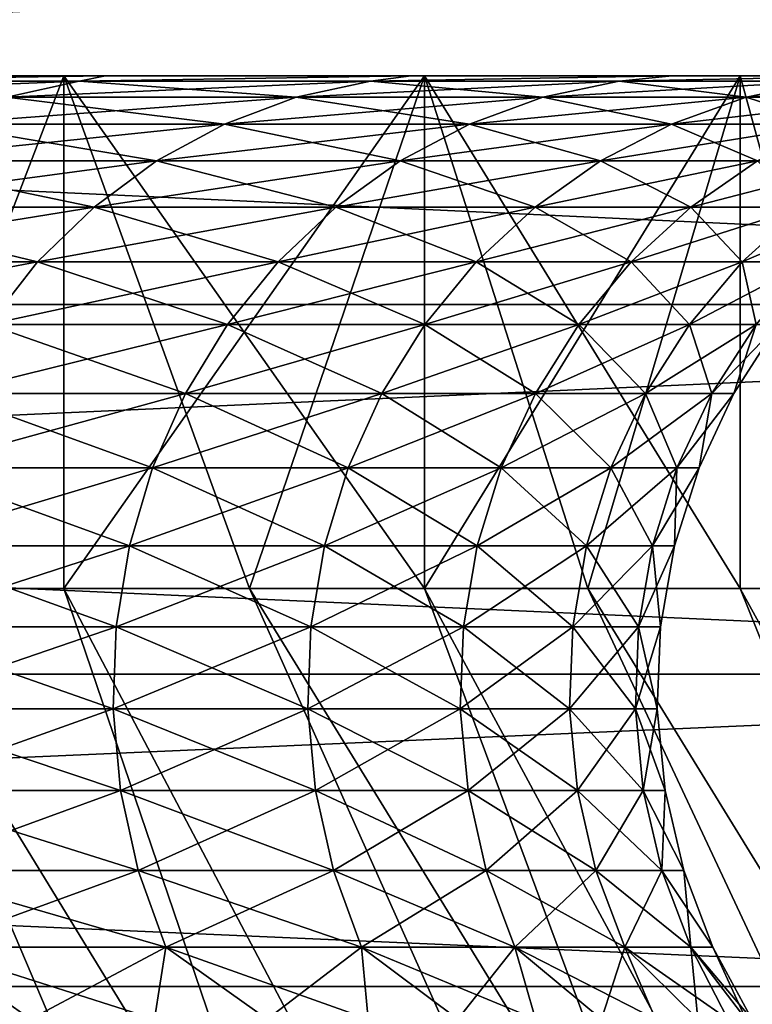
# Model space of a CAD drawing. Header units: metres. Extents: x -105 to 105, y -72 to 59.
# Tile 385 of 414: x 84.378 to 85.093, y 24.344 to 25.305. Entities that reach past the tile are written whole.
import ezdxf

# ---------------------------------------------------------------- set-up
doc = ezdxf.new("R2010")
doc.units = ezdxf.units.M
doc.layers.add('solid_509431_AD150_SW0001', color=7, linetype='CONTINUOUS')

msp = doc.modelspace()

# ---------------------------------------------------------------- linework, layer by layer
at = {"layer": 'solid_509431_AD150_SW0001'}
for points in [[(87.321823, 25.450001, 10.206499), (77.678177, 25.450001, 15.774263), (78.232864, 25.027069, 15.454014)], [(77.678177, 25.450001, -15.774263), (87.321823, 25.450001, -10.206499), (86.767136, 25.027069, -10.526749)], [(77.678177, 25.450001, -15.774263), (86.767136, 25.027069, -10.526749), (78.232857, 25.027073, -15.454017)], [(87.321823, 25.450001, 10.206499), (78.232864, 25.027069, 15.454014), (86.767143, 25.027073, 10.526746)], [(84.421402, 25.25, 5.580294), (83.740669, 25.25, 5.996724), (84.121803, 25.25, 5.399327)], [(84.421402, 25.25, 5.580294), (84.027626, 25.25, 6.197135), (83.740669, 25.25, 5.996724)], [(83.740669, 25.25, -5.996724), (84.027626, 25.25, -6.197135), (84.421402, 25.25, -5.580294)], [(84.121803, 25.25, -5.399327), (83.740669, 25.25, -5.996724), (84.421402, 25.25, -5.580294)], [(84.229622, 24.75, -5.892076), (84.421402, 25.25, -5.580294), (84.027626, 25.25, -6.197135)], [(84.229622, 24.75, 5.892076), (84.027626, 25.25, 6.197135), (84.421402, 25.25, 5.580294)], [(84.462173, 25.25, 4.777785), (84.111748, 25.244822, 5.260668), (84.436302, 25.244822, 4.653468)], [(84.462173, 25.25, 4.777785), (84.121803, 25.25, 5.399327), (84.111748, 25.244822, 5.260668)], [(84.111748, 25.244822, -5.260668), (84.121803, 25.25, -5.399327), (84.462173, 25.25, -4.777785)], [(84.111748, 25.244822, -5.260668), (84.462173, 25.25, -4.777785), (84.436302, 25.244822, -4.653468)], [(84.773079, 25.25, 4.938564), (84.121803, 25.25, 5.399327), (84.462173, 25.25, 4.777785)], [(84.773079, 25.25, 4.938564), (84.421402, 25.25, 5.580294), (84.121803, 25.25, 5.399327)], [(84.121803, 25.25, -5.399327), (84.421402, 25.25, -5.580294), (84.773079, 25.25, -4.938564)], [(84.462173, 25.25, -4.777785), (84.121803, 25.25, -5.399327), (84.773079, 25.25, -4.938564)], [(84.42144, 24.75, -5.580228), (84.421402, 25.25, -5.580294), (84.229622, 24.75, -5.892076)], [(84.229622, 24.75, 5.892076), (84.421402, 25.25, 5.580294), (84.42144, 24.75, 5.580228)], [(84.773071, 24.75, -4.938586), (84.773079, 25.25, -4.938564), (84.421402, 25.25, -5.580294)], [(84.602661, 24.75, -5.262259), (84.421402, 25.25, -5.580294), (84.42144, 24.75, -5.580228)], [(84.773071, 24.75, -4.938586), (84.421402, 25.25, -5.580294), (84.602661, 24.75, -5.262259)], [(84.42144, 24.75, 5.580228), (84.421402, 25.25, 5.580294), (84.773079, 25.25, 4.938564)], [(84.42144, 24.75, 5.580228), (84.773079, 25.25, 4.938564), (84.602661, 24.75, 5.262259)], [(84.760254, 25.25, 4.134898), (84.436302, 25.244822, 4.653468), (84.720444, 25.244822, 4.026341)], [(84.760254, 25.25, 4.134898), (84.462173, 25.25, 4.777785), (84.436302, 25.244822, 4.653468)], [(84.436302, 25.244822, -4.653468), (84.462173, 25.25, -4.777785), (84.760254, 25.25, -4.134898)], [(84.436302, 25.244822, -4.653468), (84.760254, 25.25, -4.134898), (84.720444, 25.244822, -4.026341)], [(85.081116, 25.25, 4.274766), (84.462173, 25.25, 4.777785), (84.760254, 25.25, 4.134898)], [(85.081116, 25.25, 4.274766), (84.773079, 25.25, 4.938564), (84.462173, 25.25, 4.777785)], [(84.462173, 25.25, -4.777785), (84.773079, 25.25, -4.938564), (85.081116, 25.25, -4.274766)], [(84.760254, 25.25, -4.134898), (84.462173, 25.25, -4.777785), (85.081116, 25.25, -4.274766)], [(84.602661, 24.75, 5.262259), (84.773079, 25.25, 4.938564), (84.773071, 24.75, 4.938586)], [(85.014633, 25.25, 3.473766), (84.720444, 25.244822, 4.026341), (84.962967, 25.244822, 3.381973)], [(85.014633, 25.25, 3.473766), (84.760254, 25.25, 4.134898), (84.720444, 25.244822, 4.026341)], [(84.720444, 25.244822, -4.026341), (84.760254, 25.25, -4.134898), (85.014633, 25.25, -3.473766)], [(84.720444, 25.244822, -4.026341), (85.014633, 25.25, -3.473766), (84.962967, 25.244822, -3.381973)], [(85.344131, 25.25, 3.591857), (84.760254, 25.25, 4.134898), (85.014633, 25.25, 3.473766)], [(85.344131, 25.25, 3.591857), (85.081116, 25.25, 4.274766), (84.760254, 25.25, 4.134898)], [(84.760254, 25.25, -4.134898), (85.081116, 25.25, -4.274766), (85.344131, 25.25, -3.591857)], [(85.014633, 25.25, -3.473766), (84.760254, 25.25, -4.134898), (85.344131, 25.25, -3.591857)], [(84.932587, 24.75, -4.609361), (84.773079, 25.25, -4.938564), (84.773071, 24.75, -4.938586)], [(84.773071, 24.75, 4.938586), (84.773079, 25.25, 4.938564), (85.081116, 25.25, 4.274766)], [(84.773071, 24.75, 4.938586), (85.081116, 25.25, 4.274766), (84.932587, 24.75, 4.609361)], [(85.0811, 24.75, -4.274807), (85.081116, 25.25, -4.274766), (84.773079, 25.25, -4.938564)], [(85.0811, 24.75, -4.274807), (84.773079, 25.25, -4.938564), (84.932587, 24.75, -4.609361)], [(84.932587, 24.75, 4.609361), (85.081116, 25.25, 4.274766), (85.0811, 24.75, 4.274807)], [(85.224319, 25.25, 2.797019), (84.962967, 25.244822, 3.381973), (85.162834, 25.244822, 2.723122)], [(85.224319, 25.25, 2.797019), (85.014633, 25.25, 3.473766), (84.962967, 25.244822, 3.381973)], [(84.962967, 25.244822, -3.381973), (85.014633, 25.25, -3.473766), (85.224319, 25.25, -2.797019)], [(84.962967, 25.244822, -3.381973), (85.224319, 25.25, -2.797019), (85.162834, 25.244822, -2.723122)], [(85.560936, 25.25, 2.892955), (85.014633, 25.25, 3.473766), (85.224319, 25.25, 2.797019)], [(85.560936, 25.25, 2.892955), (85.344131, 25.25, 3.591857), (85.014633, 25.25, 3.473766)], [(85.014633, 25.25, -3.473766), (85.344131, 25.25, -3.591857), (85.560936, 25.25, -2.892955)], [(85.224319, 25.25, -2.797019), (85.014633, 25.25, -3.473766), (85.560936, 25.25, -2.892955)], [(85.218369, 24.75, -3.93541), (85.081116, 25.25, -4.274766), (85.0811, 24.75, -4.274807)], [(85.0811, 24.75, 4.274807), (85.081116, 25.25, 4.274766), (85.218369, 24.75, 3.93541)], [(85.218369, 24.75, -3.93541), (85.344131, 25.25, -3.591857), (85.081116, 25.25, -4.274766)], [(85.218369, 24.75, 3.93541), (85.081116, 25.25, 4.274766), (85.344131, 25.25, 3.591857)], [(84.436302, 25.244822, -4.653468), (84.365929, 25.229061, -4.618764), (84.043793, 25.229061, -5.221436)], [(84.111748, 25.244822, -5.260668), (84.436302, 25.244822, -4.653468), (84.043793, 25.229061, -5.221436)], [(84.436302, 25.244822, 4.653468), (84.111748, 25.244822, 5.260668), (84.365929, 25.229061, 4.618764)], [(84.436302, 25.244822, 4.653468), (84.365929, 25.229061, 4.618764), (84.647957, 25.229061, 3.996314)], [(84.720444, 25.244822, -4.026341), (84.647957, 25.229061, -3.996314), (84.365929, 25.229061, -4.618764)], [(84.436302, 25.244822, -4.653468), (84.720444, 25.244822, -4.026341), (84.365929, 25.229061, -4.618764)], [(84.720444, 25.244822, 4.026341), (84.436302, 25.244822, 4.653468), (84.647957, 25.229061, 3.996314)], [(84.720444, 25.244822, 4.026341), (84.647957, 25.229061, 3.996314), (84.888672, 25.229061, 3.356751)], [(84.962967, 25.244822, -3.381973), (84.888672, 25.229061, -3.356751), (84.647957, 25.229061, -3.996314)], [(84.720444, 25.244822, -4.026341), (84.962967, 25.244822, -3.381973), (84.647957, 25.229061, -3.996314)], [(84.962967, 25.244822, 3.381973), (84.720444, 25.244822, 4.026341), (84.888672, 25.229061, 3.356751)], [(84.962967, 25.244822, 3.381973), (84.888672, 25.229061, 3.356751), (85.087044, 25.229061, 2.702814)], [(85.162834, 25.244822, -2.723122), (85.087044, 25.229061, -2.702814), (84.888672, 25.229061, -3.356751)], [(84.962967, 25.244822, -3.381973), (85.162834, 25.244822, -2.723122), (84.888672, 25.229061, -3.356751)], [(85.162834, 25.244822, 2.723122), (84.962967, 25.244822, 3.381973), (85.087044, 25.229061, 2.702814)], [(85.162834, 25.244822, 2.723122), (85.087044, 25.229061, 2.702814), (85.242218, 25.229061, 2.037303)], [(85.319176, 25.244822, -2.052611), (85.242218, 25.229061, -2.037303), (85.087044, 25.229061, -2.702814)], [(85.162834, 25.244822, -2.723122), (85.319176, 25.244822, -2.052611), (85.087044, 25.229061, -2.702814)], [(84.365929, 25.229061, 4.618764), (84.298065, 25.202997, 4.585297), (84.578049, 25.202997, 3.967357)], [(84.647957, 25.229061, -3.996314), (84.578049, 25.202997, -3.967357), (84.298065, 25.202997, -4.585297)], [(84.365929, 25.229061, -4.618764), (84.647957, 25.229061, -3.996314), (84.298065, 25.202997, -4.585297)], [(84.647957, 25.229061, 3.996314), (84.365929, 25.229061, 4.618764), (84.578049, 25.202997, 3.967357)], [(84.647957, 25.229061, 3.996314), (84.578049, 25.202997, 3.967357), (84.817017, 25.202997, 3.332428)], [(84.888672, 25.229061, -3.356751), (84.817017, 25.202997, -3.332428), (84.578049, 25.202997, -3.967357)], [(84.647957, 25.229061, -3.996314), (84.888672, 25.229061, -3.356751), (84.578049, 25.202997, -3.967357)], [(84.888672, 25.229061, 3.356751), (84.647957, 25.229061, 3.996314), (84.817017, 25.202997, 3.332428)], [(84.888672, 25.229061, 3.356751), (84.817017, 25.202997, 3.332428), (85.013947, 25.202997, 2.68323)], [(85.087044, 25.229061, -2.702814), (85.013947, 25.202997, -2.68323), (84.817017, 25.202997, -3.332428)], [(84.888672, 25.229061, -3.356751), (85.087044, 25.229061, -2.702814), (84.817017, 25.202997, -3.332428)], [(85.087044, 25.229061, 2.702814), (84.888672, 25.229061, 3.356751), (85.013947, 25.202997, 2.68323)], [(85.087044, 25.229061, 2.702814), (85.013947, 25.202997, 2.68323), (85.167999, 25.202997, 2.022541)], [(85.242218, 25.229061, -2.037303), (85.167999, 25.202997, -2.022541), (85.013947, 25.202997, -2.68323)], [(85.087044, 25.229061, -2.702814), (85.242218, 25.229061, -2.037303), (85.013947, 25.202997, -2.68323)], [(85.242218, 25.229061, 2.037303), (85.087044, 25.229061, 2.702814), (85.167999, 25.202997, 2.022541)], [(84.298065, 25.202997, 4.585297), (84.23391, 25.167095, 4.553661), (84.511963, 25.167095, 3.939985)], [(84.578049, 25.202997, -3.967357), (84.511963, 25.167095, -3.939985), (84.23391, 25.167095, -4.553661)], [(84.298065, 25.202997, -4.585297), (84.578049, 25.202997, -3.967357), (84.23391, 25.167095, -4.553661)], [(84.578049, 25.202997, 3.967357), (84.298065, 25.202997, 4.585297), (84.511963, 25.167095, 3.939985)], [(84.578049, 25.202997, 3.967357), (84.511963, 25.167095, 3.939985), (84.74929, 25.167095, 3.309437)], [(84.817017, 25.202997, -3.332428), (84.74929, 25.167095, -3.309437), (84.511963, 25.167095, -3.939985)], [(84.578049, 25.202997, -3.967357), (84.817017, 25.202997, -3.332428), (84.511963, 25.167095, -3.939985)], [(84.817017, 25.202997, 3.332428), (84.578049, 25.202997, 3.967357), (84.74929, 25.167095, 3.309437)], [(84.817017, 25.202997, 3.332428), (84.74929, 25.167095, 3.309437), (84.944862, 25.167095, 2.664717)], [(85.013947, 25.202997, -2.68323), (84.944862, 25.167095, -2.664717), (84.74929, 25.167095, -3.309437)], [(84.817017, 25.202997, -3.332428), (85.013947, 25.202997, -2.68323), (84.74929, 25.167095, -3.309437)], [(85.013947, 25.202997, 2.68323), (84.817017, 25.202997, 3.332428), (84.944862, 25.167095, 2.664717)], [(85.013947, 25.202997, 2.68323), (84.944862, 25.167095, 2.664717), (85.097847, 25.167095, 2.008587)], [(85.167999, 25.202997, -2.022541), (85.097847, 25.167095, -2.008587), (84.944862, 25.167095, -2.664717)], [(85.013947, 25.202997, -2.68323), (85.167999, 25.202997, -2.022541), (84.944862, 25.167095, -2.664717)], [(85.167999, 25.202997, 2.022541), (85.013947, 25.202997, 2.68323), (85.097847, 25.167095, 2.008587)], [(84.23391, 25.167095, 4.553661), (84.174614, 25.121994, 4.524421), (84.450882, 25.121994, 3.914685)], [(84.511963, 25.167095, -3.939985), (84.450882, 25.121994, -3.914685), (84.174614, 25.121994, -4.524421)], [(84.23391, 25.167095, -4.553661), (84.511963, 25.167095, -3.939985), (84.174614, 25.121994, -4.524421)], [(84.511963, 25.167095, 3.939985), (84.23391, 25.167095, 4.553661), (84.450882, 25.121994, 3.914685)], [(84.511963, 25.167095, 3.939985), (84.450882, 25.121994, 3.914685), (84.686684, 25.121994, 3.288186)], [(84.74929, 25.167095, -3.309437), (84.686684, 25.121994, -3.288186), (84.450882, 25.121994, -3.914685)], [(84.511963, 25.167095, -3.939985), (84.74929, 25.167095, -3.309437), (84.450882, 25.121994, -3.914685)], [(84.74929, 25.167095, 3.309437), (84.511963, 25.167095, 3.939985), (84.686684, 25.121994, 3.288186)], [(84.74929, 25.167095, 3.309437), (84.686684, 25.121994, 3.288186), (84.881004, 25.121994, 2.647606)], [(84.944862, 25.167095, -2.664717), (84.881004, 25.121994, -2.647606), (84.686684, 25.121994, -3.288186)], [(84.74929, 25.167095, -3.309437), (84.944862, 25.167095, -2.664717), (84.686684, 25.121994, -3.288186)], [(84.944862, 25.167095, 2.664717), (84.74929, 25.167095, 3.309437), (84.881004, 25.121994, 2.647606)], [(84.944862, 25.167095, 2.664717), (84.881004, 25.121994, 2.647606), (85.033005, 25.121994, 1.995689)], [(85.097847, 25.167095, -2.008587), (85.033005, 25.121994, -1.995689), (84.881004, 25.121994, -2.647606)], [(84.944862, 25.167095, -2.664717), (85.097847, 25.167095, -2.008587), (84.881004, 25.121994, -2.647606)], [(85.097847, 25.167095, 2.008587), (84.944862, 25.167095, 2.664717), (85.033005, 25.121994, 1.995689)], [(85.097847, 25.167095, 2.008587), (85.033005, 25.121994, 1.995689), (85.142052, 25.121994, 1.335226)], [(85.207596, 25.167095, -1.343856), (85.142052, 25.121994, -1.335226), (85.033005, 25.121994, -1.995689)], [(85.097847, 25.167095, -2.008587), (85.207596, 25.167095, -1.343856), (85.033005, 25.121994, -1.995689)], [(84.174614, 25.121994, 4.524421), (84.121231, 25.068493, 4.498095), (84.395897, 25.068493, 3.891907)], [(84.450882, 25.121994, -3.914685), (84.395897, 25.068493, -3.891907), (84.121231, 25.068493, -4.498095)], [(84.174614, 25.121994, -4.524421), (84.450882, 25.121994, -3.914685), (84.121231, 25.068493, -4.498095)], [(84.450882, 25.121994, 3.914685), (84.174614, 25.121994, 4.524421), (84.395897, 25.068493, 3.891907)], [(84.450882, 25.121994, 3.914685), (84.395897, 25.068493, 3.891907), (84.630318, 25.068493, 3.269053)], [(84.686684, 25.121994, -3.288186), (84.630318, 25.068493, -3.269053), (84.395897, 25.068493, -3.891907)], [(84.450882, 25.121994, -3.914685), (84.686684, 25.121994, -3.288186), (84.395897, 25.068493, -3.891907)], [(84.686684, 25.121994, 3.288186), (84.450882, 25.121994, 3.914685), (84.630318, 25.068493, 3.269053)], [(84.686684, 25.121994, 3.288186), (84.630318, 25.068493, 3.269053), (84.823509, 25.068493, 2.632201)], [(84.881004, 25.121994, -2.647606), (84.823509, 25.068493, -2.632201), (84.630318, 25.068493, -3.269053)], [(84.686684, 25.121994, -3.288186), (84.881004, 25.121994, -2.647606), (84.630318, 25.068493, -3.269053)], [(84.881004, 25.121994, 2.647606), (84.686684, 25.121994, 3.288186), (84.823509, 25.068493, 2.632201)], [(84.881004, 25.121994, 2.647606), (84.823509, 25.068493, 2.632201), (84.974632, 25.068493, 1.984077)], [(85.033005, 25.121994, -1.995689), (84.974632, 25.068493, -1.984077), (84.823509, 25.068493, -2.632201)], [(84.881004, 25.121994, -2.647606), (85.033005, 25.121994, -1.995689), (84.823509, 25.068493, -2.632201)], [(85.033005, 25.121994, 1.995689), (84.881004, 25.121994, 2.647606), (84.974632, 25.068493, 1.984077)], [(85.033005, 25.121994, 1.995689), (84.974632, 25.068493, 1.984077), (85.083038, 25.068493, 1.327457)], [(85.142052, 25.121994, -1.335226), (85.083038, 25.068493, -1.327457), (84.974632, 25.068493, -1.984077)], [(85.033005, 25.121994, -1.995689), (85.142052, 25.121994, -1.335226), (84.974632, 25.068493, -1.984077)], [(85.142052, 25.121994, 1.335226), (85.033005, 25.121994, 1.995689), (85.083038, 25.068493, 1.327457)], [(85.142052, 25.121994, 1.335226), (85.083038, 25.068493, 1.327457), (85.14827, 25.068493, 0.665153)], [(85.207664, 25.121994, -0.669046), (85.14827, 25.068493, -0.665153), (85.083038, 25.068493, -1.327457)], [(85.142052, 25.121994, -1.335226), (85.207664, 25.121994, -0.669046), (85.083038, 25.068493, -1.327457)], [(84.395897, 25.068493, -3.891907), (84.347969, 25.007549, -3.872056), (84.074715, 25.007549, -4.475152)], [(84.121231, 25.068493, -4.498095), (84.395897, 25.068493, -3.891907), (84.074715, 25.007549, -4.475152)], [(84.395897, 25.068493, 3.891907), (84.121231, 25.068493, 4.498095), (84.347969, 25.007549, 3.872056)], [(84.395897, 25.068493, 3.891907), (84.347969, 25.007549, 3.872056), (84.5812, 25.007549, 3.252379)], [(84.630318, 25.068493, -3.269053), (84.5812, 25.007549, -3.252379), (84.347969, 25.007549, -3.872056)], [(84.395897, 25.068493, -3.891907), (84.630318, 25.068493, -3.269053), (84.347969, 25.007549, -3.872056)], [(84.630318, 25.068493, 3.269053), (84.395897, 25.068493, 3.891907), (84.5812, 25.007549, 3.252379)], [(84.630318, 25.068493, 3.269053), (84.5812, 25.007549, 3.252379), (84.773399, 25.007549, 2.618775)], [(84.823509, 25.068493, -2.632201), (84.773399, 25.007549, -2.618775), (84.5812, 25.007549, -3.252379)], [(84.630318, 25.068493, -3.269053), (84.823509, 25.068493, -2.632201), (84.5812, 25.007549, -3.252379)], [(84.823509, 25.068493, 2.632201), (84.630318, 25.068493, 3.269053), (84.773399, 25.007549, 2.618775)], [(84.823509, 25.068493, 2.632201), (84.773399, 25.007549, 2.618775), (84.923752, 25.007549, 1.973957)], [(84.974632, 25.068493, -1.984077), (84.923752, 25.007549, -1.973957), (84.773399, 25.007549, -2.618775)], [(84.823509, 25.068493, -2.632201), (84.974632, 25.068493, -1.984077), (84.773399, 25.007549, -2.618775)], [(84.974632, 25.068493, 1.984077), (84.823509, 25.068493, 2.632201), (84.923752, 25.007549, 1.973957)], [(84.974632, 25.068493, 1.984077), (84.923752, 25.007549, 1.973957), (85.031609, 25.007549, 1.320686)], [(85.083038, 25.068493, -1.327457), (85.031609, 25.007549, -1.320686), (84.923752, 25.007549, -1.973957)], [(84.974632, 25.068493, -1.984077), (85.083038, 25.068493, -1.327457), (84.923752, 25.007549, -1.973957)], [(85.083038, 25.068493, 1.327457), (84.974632, 25.068493, 1.984077), (85.031609, 25.007549, 1.320686)], [(85.083038, 25.068493, 1.327457), (85.031609, 25.007549, 1.320686), (85.096504, 25.007549, 0.66176)], [(85.14827, 25.068493, -0.665153), (85.096504, 25.007549, -0.66176), (85.031609, 25.007549, -1.320686)], [(85.083038, 25.068493, -1.327457), (85.14827, 25.068493, -0.665153), (85.031609, 25.007549, -1.320686)], [(85.14827, 25.068493, 0.665153), (85.083038, 25.068493, 1.327457), (85.096504, 25.007549, 0.66176)], [(78.232857, 25.027073, -15.454017), (86.767136, 25.027069, -10.526749), (86.236435, 24.666332, -10.833148)], [(78.232857, 25.027073, -15.454017), (86.236435, 24.666332, -10.833148), (78.763557, 24.666334, -15.147616)], [(86.767143, 25.027073, 10.526746), (78.232864, 25.027069, 15.454014), (78.763565, 24.666332, 15.147614)], [(86.767143, 25.027073, 10.526746), (78.763565, 24.666332, 15.147614), (86.236443, 24.666334, 10.833145)], [(84.347969, 25.007549, 3.872056), (84.307968, 24.940241, 3.855486), (84.540199, 24.940241, 3.238461)], [(84.5812, 25.007549, -3.252379), (84.540199, 24.940241, -3.238461), (84.307968, 24.940241, -3.855486)], [(84.347969, 25.007549, -3.872056), (84.5812, 25.007549, -3.252379), (84.307968, 24.940241, -3.855486)], [(84.5812, 25.007549, 3.252379), (84.347969, 25.007549, 3.872056), (84.540199, 24.940241, 3.238461)], [(84.5812, 25.007549, 3.252379), (84.540199, 24.940241, 3.238461), (84.731575, 24.940241, 2.607569)], [(84.773399, 25.007549, -2.618775), (84.731575, 24.940241, -2.607569), (84.540199, 24.940241, -3.238461)], [(84.5812, 25.007549, -3.252379), (84.773399, 25.007549, -2.618775), (84.540199, 24.940241, -3.238461)], [(84.773399, 25.007549, 2.618775), (84.5812, 25.007549, 3.252379), (84.731575, 24.940241, 2.607569)], [(84.773399, 25.007549, 2.618775), (84.731575, 24.940241, 2.607569), (84.881287, 24.940241, 1.96551)], [(84.923752, 25.007549, -1.973957), (84.881287, 24.940241, -1.96551), (84.731575, 24.940241, -2.607569)], [(84.773399, 25.007549, -2.618775), (84.923752, 25.007549, -1.973957), (84.731575, 24.940241, -2.607569)], [(84.923752, 25.007549, 1.973957), (84.773399, 25.007549, 2.618775), (84.881287, 24.940241, 1.96551)], [(84.923752, 25.007549, 1.973957), (84.881287, 24.940241, 1.96551), (84.988678, 24.940241, 1.315035)], [(85.031609, 25.007549, -1.320686), (84.988678, 24.940241, -1.315035), (84.881287, 24.940241, -1.96551)], [(84.923752, 25.007549, -1.973957), (85.031609, 25.007549, -1.320686), (84.881287, 24.940241, -1.96551)], [(85.031609, 25.007549, 1.320686), (84.923752, 25.007549, 1.973957), (84.988678, 24.940241, 1.315035)], [(85.031609, 25.007549, 1.320686), (84.988678, 24.940241, 1.315035), (85.053299, 24.940241, 0.658928)], [(85.096504, 25.007549, -0.66176), (85.053299, 24.940241, -0.658928), (84.988678, 24.940241, -1.315035)], [(85.031609, 25.007549, -1.320686), (85.096504, 25.007549, -0.66176), (84.988678, 24.940241, -1.315035)], [(85.096504, 25.007549, 0.66176), (85.031609, 25.007549, 1.320686), (85.053299, 24.940241, 0.658928)], [(85.096504, 25.007549, 0.66176), (85.053299, 24.940241, 0.658928), (85.074875, 24.940241)], [(85.053299, 24.940241, -0.658928), (85.118172, 25.007549), (85.074875, 24.940241)], [(85.096504, 25.007549, -0.66176), (85.118172, 25.007549), (85.053299, 24.940241, -0.658928)], [(85.096504, 25.007549, 0.66176), (85.074875, 24.940241), (85.118172, 25.007549)], [(84.307968, 24.940241, 3.855486), (84.276596, 24.867771, 3.842492), (84.508049, 24.867771, 3.227546)], [(84.540199, 24.940241, -3.238461), (84.508049, 24.867771, -3.227546), (84.276596, 24.867771, -3.842492)], [(84.307968, 24.940241, -3.855486), (84.540199, 24.940241, -3.238461), (84.276596, 24.867771, -3.842492)], [(84.540199, 24.940241, 3.238461), (84.307968, 24.940241, 3.855486), (84.508049, 24.867771, 3.227546)], [(84.540199, 24.940241, 3.238461), (84.508049, 24.867771, 3.227546), (84.698776, 24.867771, 2.59878)], [(84.731575, 24.940241, -2.607569), (84.698776, 24.867771, -2.59878), (84.508049, 24.867771, -3.227546)], [(84.540199, 24.940241, -3.238461), (84.731575, 24.940241, -2.607569), (84.508049, 24.867771, -3.227546)], [(84.731575, 24.940241, 2.607569), (84.540199, 24.940241, 3.238461), (84.698776, 24.867771, 2.59878)], [(84.731575, 24.940241, 2.607569), (84.698776, 24.867771, 2.59878), (84.847984, 24.867771, 1.958885)], [(84.881287, 24.940241, -1.96551), (84.847984, 24.867771, -1.958885), (84.698776, 24.867771, -2.59878)], [(84.731575, 24.940241, -2.607569), (84.881287, 24.940241, -1.96551), (84.698776, 24.867771, -2.59878)], [(84.881287, 24.940241, 1.96551), (84.731575, 24.940241, 2.607569), (84.847984, 24.867771, 1.958885)], [(84.881287, 24.940241, 1.96551), (84.847984, 24.867771, 1.958885), (84.955017, 24.867771, 1.310602)], [(84.988678, 24.940241, -1.315035), (84.955017, 24.867771, -1.310602), (84.847984, 24.867771, -1.958885)], [(84.881287, 24.940241, -1.96551), (84.988678, 24.940241, -1.315035), (84.847984, 24.867771, -1.958885)], [(84.988678, 24.940241, 1.315035), (84.881287, 24.940241, 1.96551), (84.955017, 24.867771, 1.310602)], [(84.988678, 24.940241, 1.315035), (84.955017, 24.867771, 1.310602), (85.019417, 24.867771, 0.656707)], [(85.053299, 24.940241, -0.658928), (85.019417, 24.867771, -0.656707), (84.955017, 24.867771, -1.310602)], [(84.988678, 24.940241, -1.315035), (85.053299, 24.940241, -0.658928), (84.955017, 24.867771, -1.310602)], [(85.053299, 24.940241, 0.658928), (84.988678, 24.940241, 1.315035), (85.019417, 24.867771, 0.656707)], [(85.053299, 24.940241, 0.658928), (85.019417, 24.867771, 0.656707), (85.040916, 24.867771)], [(85.019417, 24.867771, -0.656707), (85.074875, 24.940241), (85.040916, 24.867771)], [(85.053299, 24.940241, -0.658928), (85.074875, 24.940241), (85.019417, 24.867771, -0.656707)], [(85.053299, 24.940241, 0.658928), (85.040916, 24.867771), (85.074875, 24.940241)], [(84.276596, 24.867771, 3.842492), (84.254417, 24.791426, 3.833304), (84.485313, 24.791426, 3.219829)], [(84.508049, 24.867771, -3.227546), (84.485313, 24.791426, -3.219829), (84.254417, 24.791426, -3.833304)], [(84.276596, 24.867771, -3.842492), (84.508049, 24.867771, -3.227546), (84.254417, 24.791426, -3.833304)], [(84.508049, 24.867771, 3.227546), (84.276596, 24.867771, 3.842492), (84.485313, 24.791426, 3.219829)], [(84.508049, 24.867771, 3.227546), (84.485313, 24.791426, 3.219829), (84.675591, 24.791426, 2.592566)], [(84.698776, 24.867771, -2.59878), (84.675591, 24.791426, -2.592566), (84.485313, 24.791426, -3.219829)], [(84.508049, 24.867771, -3.227546), (84.698776, 24.867771, -2.59878), (84.485313, 24.791426, -3.219829)], [(84.698776, 24.867771, 2.59878), (84.508049, 24.867771, 3.227546), (84.675591, 24.791426, 2.592566)], [(84.698776, 24.867771, 2.59878), (84.675591, 24.791426, 2.592566), (84.824432, 24.791426, 1.954201)], [(84.847984, 24.867771, -1.958885), (84.824432, 24.791426, -1.954201), (84.675591, 24.791426, -2.592566)], [(84.698776, 24.867771, -2.59878), (84.847984, 24.867771, -1.958885), (84.675591, 24.791426, -2.592566)], [(84.847984, 24.867771, 1.958885), (84.698776, 24.867771, 2.59878), (84.824432, 24.791426, 1.954201)], [(84.847984, 24.867771, 1.958885), (84.824432, 24.791426, 1.954201), (84.931213, 24.791426, 1.307469)], [(84.955017, 24.867771, -1.310602), (84.931213, 24.791426, -1.307469), (84.824432, 24.791426, -1.954201)], [(84.847984, 24.867771, -1.958885), (84.955017, 24.867771, -1.310602), (84.824432, 24.791426, -1.954201)], [(84.955017, 24.867771, 1.310602), (84.847984, 24.867771, 1.958885), (84.931213, 24.791426, 1.307469)], [(84.955017, 24.867771, 1.310602), (84.931213, 24.791426, 1.307469), (84.995461, 24.791426, 0.655137)], [(85.019417, 24.867771, -0.656707), (84.995461, 24.791426, -0.655137), (84.931213, 24.791426, -1.307469)], [(84.955017, 24.867771, -1.310602), (85.019417, 24.867771, -0.656707), (84.931213, 24.791426, -1.307469)], [(85.019417, 24.867771, 0.656707), (84.955017, 24.867771, 1.310602), (84.995461, 24.791426, 0.655137)], [(85.019417, 24.867771, 0.656707), (84.995461, 24.791426, 0.655137), (85.016907, 24.791426)], [(84.995461, 24.791426, -0.655137), (85.040916, 24.867771), (85.016907, 24.791426)], [(85.019417, 24.867771, -0.656707), (85.040916, 24.867771), (84.995461, 24.791426, -0.655137)], [(85.019417, 24.867771, 0.656707), (85.016907, 24.791426), (85.040916, 24.867771)], [(84.254417, 24.791426, 3.833304), (84.241814, 24.712564, 3.828086), (84.472397, 24.712564, 3.215446)], [(84.485313, 24.791426, -3.219829), (84.472397, 24.712564, -3.215446), (84.241814, 24.712564, -3.828086)], [(84.254417, 24.791426, -3.833304), (84.485313, 24.791426, -3.219829), (84.241814, 24.712564, -3.828086)], [(84.485313, 24.791426, 3.219829), (84.254417, 24.791426, 3.833304), (84.472397, 24.712564, 3.215446)], [(84.485313, 24.791426, 3.219829), (84.472397, 24.712564, 3.215446), (84.662415, 24.712564, 2.589037)], [(84.675591, 24.791426, -2.592566), (84.662415, 24.712564, -2.589037), (84.472397, 24.712564, -3.215446)], [(84.485313, 24.791426, -3.219829), (84.675591, 24.791426, -2.592566), (84.472397, 24.712564, -3.215446)], [(84.675591, 24.791426, 2.592566), (84.485313, 24.791426, 3.219829), (84.662415, 24.712564, 2.589037)], [(84.675591, 24.791426, 2.592566), (84.662415, 24.712564, 2.589037), (84.811058, 24.712564, 1.951541)], [(84.824432, 24.791426, -1.954201), (84.811058, 24.712564, -1.951541), (84.662415, 24.712564, -2.589037)], [(84.675591, 24.791426, -2.592566), (84.824432, 24.791426, -1.954201), (84.662415, 24.712564, -2.589037)], [(84.824432, 24.791426, 1.954201), (84.675591, 24.791426, 2.592566), (84.811058, 24.712564, 1.951541)], [(84.824432, 24.791426, 1.954201), (84.811058, 24.712564, 1.951541), (84.917694, 24.712564, 1.305689)], [(84.931213, 24.791426, -1.307469), (84.917694, 24.712564, -1.305689), (84.811058, 24.712564, -1.951541)], [(84.824432, 24.791426, -1.954201), (84.931213, 24.791426, -1.307469), (84.811058, 24.712564, -1.951541)], [(84.931213, 24.791426, 1.307469), (84.824432, 24.791426, 1.954201), (84.917694, 24.712564, 1.305689)], [(84.931213, 24.791426, 1.307469), (84.917694, 24.712564, 1.305689), (84.98185, 24.712564, 0.654245)], [(84.995461, 24.791426, -0.655137), (84.98185, 24.712564, -0.654245), (84.917694, 24.712564, -1.305689)], [(84.931213, 24.791426, -1.307469), (84.995461, 24.791426, -0.655137), (84.917694, 24.712564, -1.305689)], [(84.995461, 24.791426, 0.655137), (84.931213, 24.791426, 1.307469), (84.98185, 24.712564, 0.654245)], [(84.995461, 24.791426, 0.655137), (84.98185, 24.712564, 0.654245), (85.003273, 24.712564)], [(84.98185, 24.712564, -0.654245), (85.016907, 24.791426), (85.003273, 24.712564)], [(84.995461, 24.791426, -0.655137), (85.016907, 24.791426), (84.98185, 24.712564, -0.654245)], [(84.995461, 24.791426, 0.655137), (85.003273, 24.712564), (85.016907, 24.791426)], [(84.725105, 22.484085, -7.46233), (83.593651, 24.75, -6.786134), (83.362007, 24.75, -7.069606)], [(84.216217, 22.484085, -8.082415), (84.725105, 22.484085, -7.46233), (83.362007, 24.75, -7.069606)], [(84.725105, 22.484085, 7.46233), (83.593651, 24.75, 6.786134), (83.815536, 24.75, 6.49529)], [(84.725105, 22.484085, 7.46233), (84.216217, 22.484085, 8.082415), (83.593651, 24.75, 6.786134)], [(84.725105, 22.484085, -7.46233), (83.815536, 24.75, -6.49529), (83.593651, 24.75, -6.786134)], [(84.725105, 22.484085, 7.46233), (83.815536, 24.75, 6.49529), (84.02755, 24.75, 6.197247)], [(85.192337, 22.484085, -6.810316), (84.02755, 24.75, -6.197247), (83.815536, 24.75, -6.49529)], [(84.725105, 22.484085, -7.46233), (85.192337, 22.484085, -6.810316), (83.815536, 24.75, -6.49529)], [(85.192337, 22.484085, 6.810316), (84.02755, 24.75, 6.197247), (84.229622, 24.75, 5.892076)], [(85.192337, 22.484085, 6.810316), (84.725105, 22.484085, 7.46233), (84.02755, 24.75, 6.197247)], [(85.192337, 22.484085, -6.810316), (84.229622, 24.75, -5.892076), (84.02755, 24.75, -6.197247)], [(85.192337, 22.484085, 6.810316), (84.229622, 24.75, 5.892076), (84.42144, 24.75, 5.580228)], [(85.615944, 22.484085, -6.129103), (84.42144, 24.75, -5.580228), (84.229622, 24.75, -5.892076)], [(85.192337, 22.484085, -6.810316), (85.615944, 22.484085, -6.129103), (84.229622, 24.75, -5.892076)], [(85.615944, 22.484085, 6.129103), (84.42144, 24.75, 5.580228), (84.602661, 24.75, 5.262259)], [(85.615944, 22.484085, 6.129103), (85.192337, 22.484085, 6.810316), (84.42144, 24.75, 5.580228)], [(85.615944, 22.484085, -6.129103), (84.602661, 24.75, -5.262259), (84.42144, 24.75, -5.580228)], [(85.615944, 22.484085, 6.129103), (84.602661, 24.75, 5.262259), (84.773071, 24.75, 4.938586)], [(85.994064, 22.484085, -5.421688), (84.773071, 24.75, -4.938586), (84.602661, 24.75, -5.262259)], [(85.615944, 22.484085, -6.129103), (85.994064, 22.484085, -5.421688), (84.602661, 24.75, -5.262259)], [(85.994064, 22.484085, 5.421688), (84.773071, 24.75, 4.938586), (84.932587, 24.75, 4.609361)], [(85.994064, 22.484085, 5.421688), (85.615944, 22.484085, 6.129103), (84.773071, 24.75, 4.938586)], [(85.994064, 22.484085, -5.421688), (84.932587, 24.75, -4.609361), (84.773071, 24.75, -4.938586)], [(85.994064, 22.484085, 5.421688), (84.932587, 24.75, 4.609361), (85.0811, 24.75, 4.274807)], [(86.325127, 22.484085, -4.691006), (85.0811, 24.75, -4.274807), (84.932587, 24.75, -4.609361)], [(85.994064, 22.484085, -5.421688), (86.325127, 22.484085, -4.691006), (84.932587, 24.75, -4.609361)], [(86.325127, 22.484085, 4.691006), (85.0811, 24.75, 4.274807), (85.218369, 24.75, 3.93541)], [(86.325127, 22.484085, 4.691006), (85.994064, 22.484085, 5.421688), (85.0811, 24.75, 4.274807)], [(86.325127, 22.484085, -4.691006), (85.218369, 24.75, -3.93541), (85.0811, 24.75, -4.274807)], [(84.241814, 24.712564, 3.828086), (84.239029, 24.632591, 3.826931), (84.469543, 24.632591, 3.214476)], [(84.472397, 24.712564, -3.215446), (84.469543, 24.632591, -3.214476), (84.239029, 24.632591, -3.826931)], [(84.241814, 24.712564, -3.828086), (84.472397, 24.712564, -3.215446), (84.239029, 24.632591, -3.826931)], [(84.472397, 24.712564, 3.215446), (84.241814, 24.712564, 3.828086), (84.469543, 24.632591, 3.214476)], [(84.472397, 24.712564, 3.215446), (84.469543, 24.632591, 3.214476), (84.6595, 24.632591, 2.588256)], [(84.662415, 24.712564, -2.589037), (84.6595, 24.632591, -2.588256), (84.469543, 24.632591, -3.214476)], [(84.472397, 24.712564, -3.215446), (84.662415, 24.712564, -2.589037), (84.469543, 24.632591, -3.214476)], [(84.662415, 24.712564, 2.589037), (84.472397, 24.712564, 3.215446), (84.6595, 24.632591, 2.588256)], [(84.662415, 24.712564, 2.589037), (84.6595, 24.632591, 2.588256), (84.808098, 24.632591, 1.950953)], [(84.811058, 24.712564, -1.951541), (84.808098, 24.632591, -1.950953), (84.6595, 24.632591, -2.588256)], [(84.662415, 24.712564, -2.589037), (84.811058, 24.712564, -1.951541), (84.6595, 24.632591, -2.588256)], [(84.811058, 24.712564, 1.951541), (84.662415, 24.712564, 2.589037), (84.808098, 24.632591, 1.950953)], [(84.811058, 24.712564, 1.951541), (84.808098, 24.632591, 1.950953), (84.914696, 24.632591, 1.305295)], [(84.917694, 24.712564, -1.305689), (84.914696, 24.632591, -1.305295), (84.808098, 24.632591, -1.950953)], [(84.811058, 24.712564, -1.951541), (84.917694, 24.712564, -1.305689), (84.808098, 24.632591, -1.950953)], [(84.917694, 24.712564, 1.305689), (84.811058, 24.712564, 1.951541), (84.914696, 24.632591, 1.305295)], [(84.917694, 24.712564, 1.305689), (84.914696, 24.632591, 1.305295), (84.978844, 24.632591, 0.654048)], [(84.98185, 24.712564, -0.654245), (84.978844, 24.632591, -0.654048), (84.914696, 24.632591, -1.305295)], [(84.917694, 24.712564, -1.305689), (84.98185, 24.712564, -0.654245), (84.914696, 24.632591, -1.305295)], [(84.98185, 24.712564, 0.654245), (84.917694, 24.712564, 1.305689), (84.978844, 24.632591, 0.654048)], [(84.98185, 24.712564, 0.654245), (84.978844, 24.632591, 0.654048), (85.000252, 24.632591)], [(84.978844, 24.632591, -0.654048), (85.003273, 24.712564), (85.000252, 24.632591)], [(84.98185, 24.712564, -0.654245), (85.003273, 24.712564), (84.978844, 24.632591, -0.654048)], [(84.98185, 24.712564, 0.654245), (85.000252, 24.632591), (85.003273, 24.712564)], [(78.763557, 24.666334, -15.147616), (86.236435, 24.666332, -10.833148), (85.726868, 24.361702, -11.127349)], [(78.763557, 24.666334, -15.147616), (85.726868, 24.361702, -11.127349), (79.273132, 24.361704, -14.853415)], [(86.236443, 24.666334, 10.833145), (78.763565, 24.666332, 15.147614), (79.273132, 24.361702, 14.853414)], [(86.236443, 24.666334, 10.833145), (79.273132, 24.361702, 14.853414), (85.726868, 24.361704, 11.127347)], [(84.239029, 24.632591, 3.826931), (84.246101, 24.552925, 3.829859), (84.476784, 24.552925, 3.216936)], [(84.469543, 24.632591, 3.214476), (84.239029, 24.632591, 3.826931), (84.476784, 24.552925, 3.216936)], [(84.239029, 24.632591, -3.826931), (84.469543, 24.632591, -3.214476), (84.246101, 24.552925, -3.829859)], [(84.469543, 24.632591, -3.214476), (84.476784, 24.552925, -3.216936), (84.246101, 24.552925, -3.829859)], [(84.469543, 24.632591, 3.214476), (84.476784, 24.552925, 3.216936), (84.666893, 24.552925, 2.590236)], [(84.6595, 24.632591, 2.588256), (84.469543, 24.632591, 3.214476), (84.666893, 24.552925, 2.590236)], [(84.469543, 24.632591, -3.214476), (84.6595, 24.632591, -2.588256), (84.476784, 24.552925, -3.216936)], [(84.6595, 24.632591, -2.588256), (84.666893, 24.552925, -2.590236), (84.476784, 24.552925, -3.216936)], [(84.6595, 24.632591, 2.588256), (84.666893, 24.552925, 2.590236), (84.815605, 24.552925, 1.952445)], [(84.808098, 24.632591, 1.950953), (84.6595, 24.632591, 2.588256), (84.815605, 24.552925, 1.952445)], [(84.6595, 24.632591, -2.588256), (84.808098, 24.632591, -1.950953), (84.666893, 24.552925, -2.590236)], [(84.808098, 24.632591, -1.950953), (84.815605, 24.552925, -1.952445), (84.666893, 24.552925, -2.590236)], [(84.808098, 24.632591, 1.950953), (84.815605, 24.552925, 1.952445), (84.922287, 24.552925, 1.306294)], [(84.914696, 24.632591, 1.305295), (84.808098, 24.632591, 1.950953), (84.922287, 24.552925, 1.306294)], [(84.808098, 24.632591, -1.950953), (84.914696, 24.632591, -1.305295), (84.815605, 24.552925, -1.952445)], [(84.914696, 24.632591, -1.305295), (84.922287, 24.552925, -1.306294), (84.815605, 24.552925, -1.952445)], [(84.914696, 24.632591, 1.305295), (84.922287, 24.552925, 1.306294), (84.986481, 24.552925, 0.654548)], [(84.978844, 24.632591, 0.654048), (84.914696, 24.632591, 1.305295), (84.986481, 24.552925, 0.654548)], [(84.914696, 24.632591, -1.305295), (84.978844, 24.632591, -0.654048), (84.922287, 24.552925, -1.306294)], [(84.978844, 24.632591, -0.654048), (84.986481, 24.552925, -0.654548), (84.922287, 24.552925, -1.306294)], [(84.978844, 24.632591, 0.654048), (84.986481, 24.552925, 0.654548), (85.007904, 24.552925)], [(84.978844, 24.632591, 0.654048), (85.007904, 24.552925), (85.000252, 24.632591)], [(84.978844, 24.632591, -0.654048), (85.000252, 24.632591), (84.986481, 24.552925, -0.654548)], [(84.986481, 24.552925, -0.654548), (85.000252, 24.632591), (85.007904, 24.552925)], [(84.246101, 24.552925, 3.829859), (84.262901, 24.474989, 3.836819), (84.494011, 24.474989, 3.222781)], [(84.476784, 24.552925, 3.216936), (84.246101, 24.552925, 3.829859), (84.494011, 24.474989, 3.222781)], [(84.246101, 24.552925, -3.829859), (84.476784, 24.552925, -3.216936), (84.262901, 24.474989, -3.836819)], [(84.476784, 24.552925, -3.216936), (84.494011, 24.474989, -3.222781), (84.262901, 24.474989, -3.836819)], [(84.476784, 24.552925, 3.216936), (84.494011, 24.474989, 3.222781), (84.684464, 24.474989, 2.594944)], [(84.666893, 24.552925, 2.590236), (84.476784, 24.552925, 3.216936), (84.684464, 24.474989, 2.594944)], [(84.476784, 24.552925, -3.216936), (84.666893, 24.552925, -2.590236), (84.494011, 24.474989, -3.222781)], [(84.666893, 24.552925, -2.590236), (84.684464, 24.474989, -2.594944), (84.494011, 24.474989, -3.222781)], [(84.666893, 24.552925, 2.590236), (84.684464, 24.474989, 2.594944), (84.833443, 24.474989, 1.955993)], [(84.815605, 24.552925, 1.952445), (84.666893, 24.552925, 2.590236), (84.833443, 24.474989, 1.955993)], [(84.666893, 24.552925, -2.590236), (84.815605, 24.552925, -1.952445), (84.684464, 24.474989, -2.594944)], [(84.815605, 24.552925, -1.952445), (84.833443, 24.474989, -1.955993), (84.684464, 24.474989, -2.594944)], [(84.815605, 24.552925, 1.952445), (84.833443, 24.474989, 1.955993), (84.940315, 24.474989, 1.308668)], [(84.922287, 24.552925, 1.306294), (84.815605, 24.552925, 1.952445), (84.940315, 24.474989, 1.308668)], [(84.815605, 24.552925, -1.952445), (84.922287, 24.552925, -1.306294), (84.833443, 24.474989, -1.955993)], [(84.922287, 24.552925, -1.306294), (84.940315, 24.474989, -1.308668), (84.833443, 24.474989, -1.955993)], [(84.922287, 24.552925, 1.306294), (84.940315, 24.474989, 1.308668), (85.004623, 24.474989, 0.655738)], [(84.986481, 24.552925, 0.654548), (84.922287, 24.552925, 1.306294), (85.004623, 24.474989, 0.655738)], [(84.922287, 24.552925, -1.306294), (84.986481, 24.552925, -0.654548), (84.940315, 24.474989, -1.308668)], [(84.986481, 24.552925, -0.654548), (85.004623, 24.474989, -0.655738), (84.940315, 24.474989, -1.308668)], [(84.986481, 24.552925, 0.654548), (85.004623, 24.474989, 0.655738), (85.026093, 24.474989)], [(84.986481, 24.552925, 0.654548), (85.026093, 24.474989), (85.007904, 24.552925)], [(84.986481, 24.552925, -0.654548), (85.007904, 24.552925), (85.004623, 24.474989, -0.655738)], [(85.004623, 24.474989, -0.655738), (85.007904, 24.552925), (85.026093, 24.474989)], [(84.262901, 24.474989, 3.836819), (84.289139, 24.400164, 3.847687), (84.520897, 24.400164, 3.23191)], [(84.494011, 24.474989, 3.222781), (84.262901, 24.474989, 3.836819), (84.520897, 24.400164, 3.23191)], [(84.262901, 24.474989, -3.836819), (84.494011, 24.474989, -3.222781), (84.289139, 24.400164, -3.847687)], [(84.494011, 24.474989, -3.222781), (84.520897, 24.400164, -3.23191), (84.289139, 24.400164, -3.847687)], [(84.494011, 24.474989, 3.222781), (84.520897, 24.400164, 3.23191), (84.711891, 24.400164, 2.602293)], [(84.684464, 24.474989, 2.594944), (84.494011, 24.474989, 3.222781), (84.711891, 24.400164, 2.602293)], [(84.494011, 24.474989, -3.222781), (84.684464, 24.474989, -2.594944), (84.520897, 24.400164, -3.23191)], [(84.684464, 24.474989, -2.594944), (84.711891, 24.400164, -2.602293), (84.520897, 24.400164, -3.23191)], [(84.684464, 24.474989, 2.594944), (84.711891, 24.400164, 2.602293), (84.861298, 24.400164, 1.961534)], [(84.833443, 24.474989, 1.955993), (84.684464, 24.474989, 2.594944), (84.861298, 24.400164, 1.961534)], [(84.684464, 24.474989, -2.594944), (84.833443, 24.474989, -1.955993), (84.711891, 24.400164, -2.602293)], [(84.833443, 24.474989, -1.955993), (84.861298, 24.400164, -1.961534), (84.711891, 24.400164, -2.602293)], [(84.833443, 24.474989, 1.955993), (84.861298, 24.400164, 1.961534), (84.968475, 24.400164, 1.312374)], [(84.940315, 24.474989, 1.308668), (84.833443, 24.474989, 1.955993), (84.968475, 24.400164, 1.312374)], [(84.833443, 24.474989, -1.955993), (84.940315, 24.474989, -1.308668), (84.861298, 24.400164, -1.961534)], [(84.940315, 24.474989, -1.308668), (84.968475, 24.400164, -1.312374), (84.861298, 24.400164, -1.961534)], [(84.940315, 24.474989, 1.308668), (84.968475, 24.400164, 1.312374), (85.032959, 24.400164, 0.657595)], [(85.004623, 24.474989, 0.655738), (84.940315, 24.474989, 1.308668), (85.032959, 24.400164, 0.657595)], [(84.940315, 24.474989, -1.308668), (85.004623, 24.474989, -0.655738), (84.968475, 24.400164, -1.312374)], [(85.004623, 24.474989, -0.655738), (85.032959, 24.400164, -0.657595), (84.968475, 24.400164, -1.312374)], [(85.004623, 24.474989, 0.655738), (85.032959, 24.400164, 0.657595), (85.054489, 24.400164)], [(85.004623, 24.474989, 0.655738), (85.054489, 24.400164), (85.026093, 24.474989)], [(85.004623, 24.474989, -0.655738), (85.026093, 24.474989), (85.032959, 24.400164, -0.657595)], [(85.032959, 24.400164, -0.657595), (85.026093, 24.474989), (85.054489, 24.400164)], [(84.289139, 24.400164, 3.847687), (84.257004, 24.329853, 4.020883), (84.388878, 24.329853, 3.702494)], [(84.289139, 24.400164, -3.847687), (84.388878, 24.329853, -3.702494), (84.257004, 24.329853, -4.020883)], [(84.289139, 24.400164, 3.847687), (84.388878, 24.329853, 3.702494), (84.509811, 24.329853, 3.379789)], [(84.520897, 24.400164, 3.23191), (84.289139, 24.400164, 3.847687), (84.509811, 24.329853, 3.379789)], [(84.289139, 24.400164, -3.847687), (84.520897, 24.400164, -3.23191), (84.388878, 24.329853, -3.702494)], [(84.520897, 24.400164, -3.23191), (84.509811, 24.329853, -3.379789), (84.388878, 24.329853, -3.702494)], [(84.520897, 24.400164, 3.23191), (84.509811, 24.329853, 3.379789), (84.619659, 24.329853, 3.053143)], [(84.520897, 24.400164, -3.23191), (84.619659, 24.329853, -3.053143), (84.509811, 24.329853, -3.379789)], [(84.520897, 24.400164, 3.23191), (84.619659, 24.329853, 3.053143), (84.718292, 24.329853, 2.722937)], [(84.711891, 24.400164, 2.602293), (84.520897, 24.400164, 3.23191), (84.718292, 24.329853, 2.722937)], [(84.520897, 24.400164, -3.23191), (84.711891, 24.400164, -2.602293), (84.619659, 24.329853, -3.053143)], [(84.711891, 24.400164, -2.602293), (84.718292, 24.329853, -2.722937), (84.619659, 24.329853, -3.053143)], [(84.711891, 24.400164, 2.602293), (84.718292, 24.329853, 2.722937), (84.805588, 24.329853, 2.389557)], [(84.711891, 24.400164, 2.602293), (84.805588, 24.329853, 2.389557), (84.881454, 24.329853, 2.05339)], [(84.861298, 24.400164, 1.961534), (84.711891, 24.400164, 2.602293), (84.881454, 24.329853, 2.05339)], [(84.711891, 24.400164, -2.602293), (84.805588, 24.329853, -2.389557), (84.718292, 24.329853, -2.722937)], [(84.711891, 24.400164, -2.602293), (84.861298, 24.400164, -1.961534), (84.805588, 24.329853, -2.389557)], [(84.861298, 24.400164, -1.961534), (84.881454, 24.329853, -2.05339), (84.805588, 24.329853, -2.389557)], [(84.861298, 24.400164, 1.961534), (84.881454, 24.329853, 2.05339), (84.945801, 24.329853, 1.714829)], [(84.861298, 24.400164, 1.961534), (84.945801, 24.329853, 1.714829), (84.99855, 24.329853, 1.374269)], [(84.968475, 24.400164, 1.312374), (84.861298, 24.400164, 1.961534), (84.99855, 24.329853, 1.374269)], [(84.861298, 24.400164, -1.961534), (84.945801, 24.329853, -1.714829), (84.881454, 24.329853, -2.05339)], [(84.861298, 24.400164, -1.961534), (84.968475, 24.400164, -1.312374), (84.945801, 24.329853, -1.714829)], [(84.968475, 24.400164, -1.312374), (84.99855, 24.329853, -1.374269), (84.945801, 24.329853, -1.714829)], [(84.968475, 24.400164, 1.312374), (84.99855, 24.329853, 1.374269), (85.039635, 24.329853, 1.032106)], [(84.968475, 24.400164, 1.312374), (85.039635, 24.329853, 1.032106), (85.069023, 24.329853, 0.68874)], [(85.032959, 24.400164, 0.657595), (84.968475, 24.400164, 1.312374), (85.069023, 24.329853, 0.68874)], [(84.968475, 24.400164, -1.312374), (85.039635, 24.329853, -1.032106), (84.99855, 24.329853, -1.374269)], [(84.968475, 24.400164, -1.312374), (85.032959, 24.400164, -0.657595), (85.039635, 24.329853, -1.032106)], [(85.032959, 24.400164, 0.657595), (85.069023, 24.329853, 0.68874), (85.086662, 24.329853, 0.344571)], [(85.032959, 24.400164, 0.657595), (85.086662, 24.329853, 0.344571), (85.092552, 24.329853)], [(85.054489, 24.400164), (85.032959, 24.400164, 0.657595), (85.092552, 24.329853)], [(85.032959, 24.400164, -0.657595), (85.054489, 24.400164), (85.086662, 24.329853, -0.344571)], [(85.032959, 24.400164, -0.657595), (85.086662, 24.329853, -0.344571), (85.069023, 24.329853, -0.68874)], [(85.032959, 24.400164, -0.657595), (85.069023, 24.329853, -0.68874), (85.039635, 24.329853, -1.032106)], [(85.086662, 24.329853, -0.344571), (85.054489, 24.400164), (85.092552, 24.329853)], [(85.726868, 24.361704, 11.127347), (79.273132, 24.361702, 14.853414), (79.764755, 24.107826, 14.569573)], [(79.273132, 24.361704, -14.853415), (85.726868, 24.361702, -11.127349), (85.235245, 24.107826, -11.411188)], [(79.273132, 24.361704, -14.853415), (85.235245, 24.107826, -11.411188), (79.764755, 24.107826, -14.569573)], [(85.726868, 24.361704, 11.127347), (79.764755, 24.107826, 14.569573), (85.235245, 24.107826, 11.411188)], [(85.726868, 24.361704, 11.127347), (84.925949, 22.450001, 10.570026), (85.253052, 22.450001, 10.253048)], [(85.726868, 24.361704, 11.127347), (85.235245, 24.107826, 11.411188), (84.925949, 22.450001, 10.570026)], [(85.726868, 24.361702, -11.127349), (85.253052, 22.450001, -10.253048), (84.925949, 22.450001, -10.570026)], [(85.235245, 24.107826, -11.411188), (85.726868, 24.361702, -11.127349), (84.925949, 22.450001, -10.570026)]]:
    msp.add_3dface(points, dxfattribs=at)

doc.saveas('drawing.dxf')
